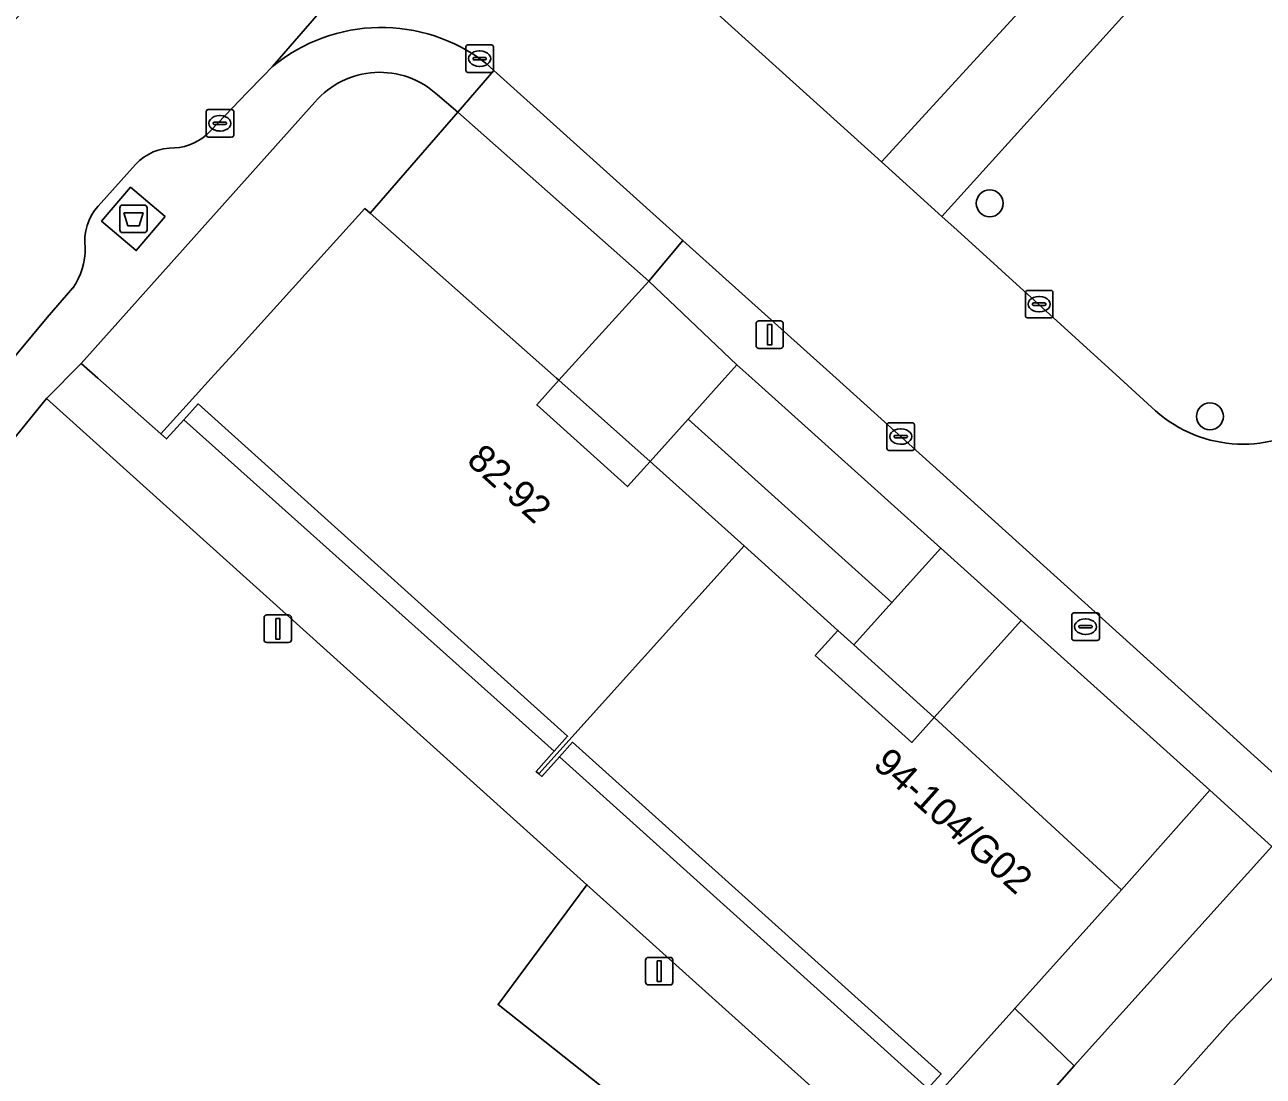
# Model space of a CAD drawing. Extents: x 160023 to 161302, y 384750 to 385707.
# Drawn here: x 160258.69 to 160303.7, y 385474.64 to 385512.85 of the extents above; entities that cross this region are included whole.
import ezdxf

# ---------------------------------------------------------------- set-up
doc = ezdxf.new("R2010")
doc.units = 0
for name, color, linetype in [('IMGEO_Afval_apart_plaats', 7, 'Continuous'), ('IMGEO_Boom', 7, 'Continuous'), ('IMGEO_Brandkraan', 7, 'Continuous'), ('IMGEO_Groenvoorziening', 7, 'Continuous'), ('IMGEO_Haag', 7, 'Continuous'), ('IMGEO_Kolk', 7, 'Continuous'), ('IMGEO_Lichtmast', 7, 'Continuous'), ('IMGEO_Pand', 7, 'Continuous'), ('IMGEO_Pand_nummerreeks', 7, 'Continuous'), ('IMGEO_Pand_overbouw', 7, 'Continuous'), ('IMGEO_Rijbaan_lokaal_gesloten', 7, 'Continuous'), ('IMGEO_Rijbaan_lokaal_open', 7, 'Continuous'), ('IMGEO_Voetpad_gesloten', 7, 'Continuous'), ('IMGEO_Voetpad_open', 7, 'Continuous')]:
    doc.layers.add(name, color=color, linetype=linetype)

msp = doc.modelspace()

# ---------------------------------------------------------------- linework, layer by layer
at = {"layer": 'IMGEO_Afval_apart_plaats'}
for p, q in [((160262.147, 385505.395), (160262.147, 385506.195)), ((160262.147, 385506.195), (160262.147, 385505.395)), ((160262.247, 385506.295), (160263.037, 385506.295)), ((160263.037, 385506.295), (160262.247, 385506.295)), ((160263.137, 385506.195), (160263.137, 385505.395)), ((160263.137, 385505.395), (160263.137, 385506.195)), ((160263.037, 385505.295), (160262.247, 385505.295)), ((160262.247, 385505.295), (160263.037, 385505.295))]:
    msp.add_line(p, q, dxfattribs=at)
msp.add_lwpolyline([(160262.29, 385506.009), (160262.994, 385506.009), (160262.845, 385505.539), (160262.439, 385505.539), (160262.29, 385506.009)], dxfattribs=at)
for centre, start, end in [((160262.247, 385506.195), 90, 180), ((160262.247, 385506.195), 90, 180), ((160263.037, 385506.195), 0, 90), ((160263.037, 385506.195), 360, 90), ((160262.247, 385505.395), 180, 270), ((160262.247, 385505.395), 180, 270), ((160263.037, 385505.395), 270, 0), ((160263.037, 385505.395), 270, 0)]:
    msp.add_arc(centre, 0.1, start, end, dxfattribs=at)
at = {"layer": 'IMGEO_Boom'}
for centre in [(160293.761, 385506.359), (160301.761, 385498.616)]:
    msp.add_circle(centre, 0.489, dxfattribs=at)
at = {"layer": 'IMGEO_Brandkraan'}
for p, q in [((160296.742, 385490.547), (160296.742, 385491.399)), ((160296.817, 385491.473), (160297.669, 385491.473)), ((160297.23, 385491.253), (160297.255, 385491.253)), ((160297.743, 385491.399), (160297.743, 385490.547)), ((160297.001, 385490.967), (160297.001, 385490.979)), ((160297.439, 385490.93), (160297.041, 385490.93)), ((160297.044, 385491.016), (160297.442, 385491.016)), ((160297.253, 385490.693), (160297.228, 385490.693)), ((160297.485, 385490.979), (160297.485, 385490.967)), ((160297.669, 385490.473), (160296.817, 385490.473))]:
    msp.add_line(p, q, dxfattribs=at)
for points in [[(160296.742, 385490.547), (160296.742, 385491.399)], [(160296.817, 385491.473), (160297.669, 385491.473)], [(160297.743, 385491.399), (160297.743, 385490.547)], [(160297.669, 385490.473), (160296.817, 385490.473)]]:
    msp.add_lwpolyline(points, dxfattribs=at)
for centre, radius, start, end in [((160296.819, 385491.397), 0.0765, 91.552, 178.448), ((160296.819, 385491.397), 0.0765, 91.552, 178.448), ((160297.667, 385491.397), 0.0765, 1.552, 88.448), ((160297.667, 385491.397), 0.0765, 1.552, 88.448), ((160297.041, 385490.976), 0.0403, 85.8775, 175.7526), ((160297.038, 385490.966), 0.0366, 178.938, 274.7102), ((160297.442, 385490.973), 0.043, 264.8664, 352.4533), ((160297.446, 385490.978), 0.0386, 1.7309, 96.639), ((160296.819, 385490.549), 0.0765, 181.552, 268.448), ((160296.819, 385490.549), 0.0765, 181.552, 268.448), ((160297.667, 385490.549), 0.0765, 271.552, 358.448), ((160297.667, 385490.549), 0.0765, 271.552, 358.448)]:
    msp.add_arc(centre, radius, start, end, dxfattribs=at)
for centre, major_axis, ratio, start_param, end_param in [((160297.229, 385490.973), (-0.387, 0.002), 0.722429, 4.712389, 7.853982), ((160297.254, 385490.973), (-0.39, 0.002), 0.717154, 1.570796, 4.712389)]:
    msp.add_ellipse(centre, major_axis=major_axis, ratio=ratio, start_param=start_param, end_param=end_param, dxfattribs=at)
at = {"layer": 'IMGEO_Groenvoorziening'}
for points in [[(160281.151, 385515.707), (160289.822, 385507.871), (160302.556, 385521.766), (160293.504, 385533.698), (160279.275, 385520.572)], [(160313.862, 385506.862), (160304.835, 385518.762), (160304.296, 385519.472), (160292.022, 385505.884), (160292.574, 385505.385), (160298.492, 385500), (160299.785, 385498.823)], [(160269.236, 385510.037), (160260.743, 385500.538), (160261.352, 385500), (160263.639, 385497.979), (160265.473, 385500), (160266.253, 385500.86), (160271.053, 385506.168), (160271.242, 385506.001), (160274.426, 385509.67), (160273.695, 385510.298)], [(160315.165, 385489.456), (160310.804, 385485.226), (160302.526, 385476.637), (160300.338, 385474.193), (160307.184, 385467.154), (160310.128, 385469.965), (160311.807, 385468.234), (160311.879, 385468.304), (160316.803, 385475.111), (160322.625, 385483.696)]]:
    msp.add_lwpolyline(points, dxfattribs=at)
for points in [[(160247.946, 385485.052), (160241.913, 385477.091), (160239.052, 385473.082), (160261.872, 385457.349), (160264.23, 385460.726), (160272.195, 385454.794), (160284.375, 385470.519), (160275.893, 385477.24), (160279.121, 385481.597), (160259.478, 385499.269)], [(160288.244, 385490.84), (160288.824, 385490.314), (160290.204, 385491.847), (160282.796, 385498.51), (160281.418, 385496.979), (160284.83, 385493.91)], [(160304.01, 385482.99), (160301.757, 385485.028), (160298.542, 385481.415), (160294.667, 385477.102), (160296.829, 385475.009)], [(160287.274, 385474.262), (160279.121, 385481.597), (160275.893, 385477.24), (160284.375, 385470.519)]]:
    msp.add_lwpolyline(points, close=True, dxfattribs=at)
for centre, radius, start, end in [((160271.591, 385508.018), 3.102, 47.3004, 139.3993), ((160302.963, 385502.363), 4.757, 228.0876, 307.2019)]:
    msp.add_arc(centre, radius, start, end, dxfattribs=at)
at = {"layer": 'IMGEO_Haag'}
msp.add_lwpolyline([(160269.236, 385510.037), (160260.743, 385500.538), (160261.352, 385500), (160263.639, 385497.979), (160265.473, 385500), (160266.253, 385500.86), (160271.053, 385506.168), (160271.242, 385506.001), (160274.426, 385509.67), (160273.695, 385510.298)], dxfattribs=at)
for points in [[(160288.244, 385490.84), (160288.824, 385490.314), (160290.204, 385491.847), (160282.796, 385498.51), (160281.418, 385496.979), (160284.83, 385493.91)], [(160287.274, 385474.262), (160279.121, 385481.597), (160275.893, 385477.24), (160284.375, 385470.519)]]:
    msp.add_lwpolyline(points, close=True, dxfattribs=at)
msp.add_arc((160271.591, 385508.018), 3.102, 47.3004, 139.3993, dxfattribs=at)
at = {"layer": 'IMGEO_Kolk'}
for p, q in [((160274.723, 385511.191), (160274.723, 385512.043)), ((160274.798, 385512.117), (160275.65, 385512.117)), ((160275.211, 385511.897), (160275.236, 385511.897)), ((160275.724, 385512.043), (160275.724, 385511.191)), ((160274.982, 385511.611), (160274.982, 385511.623)), ((160275.42, 385511.574), (160275.022, 385511.574)), ((160275.025, 385511.66), (160275.423, 385511.66)), ((160275.234, 385511.337), (160275.209, 385511.337)), ((160275.466, 385511.623), (160275.466, 385511.611)), ((160275.65, 385511.117), (160274.798, 385511.117)), ((160265.285, 385508.841), (160265.285, 385509.693)), ((160265.36, 385509.767), (160266.212, 385509.767)), ((160265.773, 385509.547), (160265.798, 385509.547)), ((160266.286, 385509.693), (160266.286, 385508.841)), ((160265.544, 385509.261), (160265.544, 385509.273)), ((160265.982, 385509.224), (160265.584, 385509.224)), ((160265.587, 385509.31), (160265.985, 385509.31)), ((160266.028, 385509.273), (160266.028, 385509.261)), ((160266.212, 385508.767), (160265.36, 385508.767)), ((160265.796, 385508.987), (160265.771, 385508.987)), ((160295.056, 385502.268), (160295.056, 385503.12)), ((160295.131, 385503.194), (160295.983, 385503.194)), ((160295.544, 385502.974), (160295.569, 385502.974)), ((160296.057, 385503.12), (160296.057, 385502.268)), ((160295.315, 385502.688), (160295.315, 385502.7)), ((160295.753, 385502.651), (160295.355, 385502.651)), ((160295.358, 385502.737), (160295.756, 385502.737)), ((160295.567, 385502.414), (160295.542, 385502.414)), ((160295.799, 385502.7), (160295.799, 385502.688)), ((160295.983, 385502.194), (160295.131, 385502.194)), ((160290.024, 385497.456), (160290.024, 385498.308)), ((160290.099, 385498.382), (160290.951, 385498.382)), ((160291.025, 385498.308), (160291.025, 385497.456)), ((160290.283, 385497.876), (160290.283, 385497.888)), ((160290.721, 385497.839), (160290.323, 385497.839)), ((160290.326, 385497.925), (160290.724, 385497.925)), ((160290.512, 385498.162), (160290.537, 385498.162)), ((160290.767, 385497.888), (160290.767, 385497.876)), ((160290.951, 385497.382), (160290.099, 385497.382)), ((160290.535, 385497.602), (160290.51, 385497.602))]:
    msp.add_line(p, q, dxfattribs=at)
for points in [[(160274.723, 385511.191), (160274.723, 385512.043)], [(160274.798, 385512.117), (160275.65, 385512.117)], [(160275.724, 385512.043), (160275.724, 385511.191)], [(160275.65, 385511.117), (160274.798, 385511.117)], [(160265.285, 385508.841), (160265.285, 385509.693)], [(160265.36, 385509.767), (160266.212, 385509.767)], [(160266.286, 385509.693), (160266.286, 385508.841)], [(160266.212, 385508.767), (160265.36, 385508.767)], [(160295.056, 385502.268), (160295.056, 385503.12)], [(160295.131, 385503.194), (160295.983, 385503.194)], [(160296.057, 385503.12), (160296.057, 385502.268)], [(160295.983, 385502.194), (160295.131, 385502.194)], [(160290.024, 385497.456), (160290.024, 385498.308)], [(160290.099, 385498.382), (160290.951, 385498.382)], [(160291.025, 385498.308), (160291.025, 385497.456)], [(160290.951, 385497.382), (160290.099, 385497.382)]]:
    msp.add_lwpolyline(points, dxfattribs=at)
for centre, radius, start, end in [((160274.8, 385512.041), 0.0765, 91.552, 178.448), ((160274.8, 385512.041), 0.0765, 91.552, 178.448), ((160275.648, 385512.041), 0.0765, 1.552, 88.448), ((160275.648, 385512.041), 0.0765, 1.552, 88.448), ((160275.022, 385511.62), 0.0403, 85.8775, 175.7526), ((160275.019, 385511.61), 0.0366, 178.938, 274.7102), ((160275.423, 385511.617), 0.043, 264.8664, 352.4533), ((160275.427, 385511.622), 0.0386, 1.7309, 96.639), ((160274.8, 385511.193), 0.0765, 181.552, 268.448), ((160274.8, 385511.193), 0.0765, 181.552, 268.448), ((160275.648, 385511.193), 0.0765, 271.552, 358.448), ((160275.648, 385511.193), 0.0765, 271.552, 358.448), ((160265.362, 385509.691), 0.0765, 91.552, 178.448), ((160265.362, 385509.691), 0.0765, 91.552, 178.448), ((160266.21, 385509.691), 0.0765, 1.552, 88.448), ((160266.21, 385509.691), 0.0765, 1.552, 88.448), ((160265.584, 385509.27), 0.0403, 85.8775, 175.7526), ((160265.581, 385509.26), 0.0366, 178.938, 274.7102), ((160265.985, 385509.267), 0.043, 264.8664, 352.4533), ((160265.989, 385509.272), 0.0386, 1.7309, 96.639), ((160265.362, 385508.843), 0.0765, 181.552, 268.448), ((160265.362, 385508.843), 0.0765, 181.552, 268.448), ((160266.21, 385508.843), 0.0765, 271.552, 358.448), ((160266.21, 385508.843), 0.0765, 271.552, 358.448), ((160295.133, 385503.118), 0.0765, 91.552, 178.448), ((160295.133, 385503.118), 0.0765, 91.552, 178.448), ((160295.981, 385503.118), 0.0765, 1.552, 88.448), ((160295.981, 385503.118), 0.0765, 1.552, 88.448), ((160295.355, 385502.697), 0.0403, 85.8775, 175.7526), ((160295.352, 385502.687), 0.0366, 178.938, 274.7102), ((160295.756, 385502.694), 0.043, 264.8664, 352.4533), ((160295.76, 385502.699), 0.0386, 1.7309, 96.639), ((160295.133, 385502.27), 0.0765, 181.552, 268.448), ((160295.133, 385502.27), 0.0765, 181.552, 268.448), ((160295.981, 385502.27), 0.0765, 271.552, 358.448), ((160295.981, 385502.27), 0.0765, 271.552, 358.448), ((160290.101, 385498.306), 0.0765, 91.552, 178.448), ((160290.101, 385498.306), 0.0765, 91.552, 178.448), ((160290.949, 385498.306), 0.0765, 1.552, 88.448), ((160290.949, 385498.306), 0.0765, 1.552, 88.448), ((160290.323, 385497.885), 0.0403, 85.8775, 175.7526), ((160290.32, 385497.875), 0.0366, 178.938, 274.7102), ((160290.724, 385497.882), 0.043, 264.8664, 352.4533), ((160290.728, 385497.887), 0.0386, 1.7309, 96.639), ((160290.101, 385497.458), 0.0765, 181.552, 268.448), ((160290.101, 385497.458), 0.0765, 181.552, 268.448), ((160290.949, 385497.458), 0.0765, 271.552, 358.448), ((160290.949, 385497.458), 0.0765, 271.552, 358.448)]:
    msp.add_arc(centre, radius, start, end, dxfattribs=at)
for centre, major_axis, ratio, start_param, end_param in [((160275.21, 385511.617), (-0.387, 0.002), 0.722429, 4.712389, 7.853982), ((160275.235, 385511.617), (-0.39, 0.002), 0.717154, 1.570796, 4.712389), ((160265.772, 385509.267), (-0.387, 0.002), 0.722429, 4.712389, 7.853982), ((160265.797, 385509.267), (-0.39, 0.002), 0.717154, 1.570796, 4.712389), ((160295.543, 385502.694), (-0.387, 0.002), 0.722429, 4.712389, 7.853982), ((160295.568, 385502.694), (-0.39, 0.002), 0.717154, 1.570796, 4.712389), ((160290.511, 385497.882), (-0.387, 0.002), 0.722429, 4.712389, 7.853982), ((160290.536, 385497.882), (-0.39, 0.002), 0.717154, 1.570796, 4.712389)]:
    msp.add_ellipse(centre, major_axis=major_axis, ratio=ratio, start_param=start_param, end_param=end_param, dxfattribs=at)
at = {"layer": 'IMGEO_Lichtmast'}
for p, q in [((160285.266, 385501.186), (160285.266, 385501.986)), ((160285.266, 385501.986), (160285.266, 385501.186)), ((160285.366, 385502.086), (160286.156, 385502.086)), ((160286.156, 385502.086), (160285.366, 385502.086)), ((160286.256, 385501.986), (160286.256, 385501.186)), ((160286.256, 385501.186), (160286.256, 385501.986)), ((160286.156, 385501.086), (160285.366, 385501.086)), ((160285.366, 385501.086), (160286.156, 385501.086)), ((160267.391, 385490.499), (160267.391, 385491.299)), ((160267.391, 385491.299), (160267.391, 385490.499)), ((160267.491, 385491.399), (160268.281, 385491.399)), ((160268.281, 385491.399), (160267.491, 385491.399)), ((160268.381, 385491.299), (160268.381, 385490.499)), ((160268.381, 385490.499), (160268.381, 385491.299)), ((160268.281, 385490.399), (160267.491, 385490.399)), ((160267.491, 385490.399), (160268.281, 385490.399)), ((160281.355, 385478.954), (160282.145, 385478.954)), ((160282.145, 385478.954), (160281.355, 385478.954)), ((160281.255, 385478.054), (160281.255, 385478.854)), ((160281.255, 385478.854), (160281.255, 385478.054)), ((160282.245, 385478.854), (160282.245, 385478.054)), ((160282.245, 385478.054), (160282.245, 385478.854)), ((160282.145, 385477.954), (160281.355, 385477.954)), ((160281.355, 385477.954), (160282.145, 385477.954))]:
    msp.add_line(p, q, dxfattribs=at)
for points in [[(160285.686, 385501.961), (160285.836, 385501.961), (160285.836, 385501.211), (160285.686, 385501.211), (160285.686, 385501.961)], [(160267.811, 385491.274), (160267.961, 385491.274), (160267.961, 385490.524), (160267.811, 385490.524), (160267.811, 385491.274)], [(160281.675, 385478.829), (160281.825, 385478.829), (160281.825, 385478.079), (160281.675, 385478.079), (160281.675, 385478.829)]]:
    msp.add_lwpolyline(points, dxfattribs=at)
for centre, start, end in [((160285.366, 385501.986), 90, 180), ((160285.366, 385501.986), 90, 180), ((160286.156, 385501.986), 0, 90), ((160286.156, 385501.986), 360, 90), ((160285.366, 385501.186), 180, 270), ((160285.366, 385501.186), 180, 270), ((160286.156, 385501.186), 270, 0), ((160286.156, 385501.186), 270, 0), ((160267.491, 385491.299), 90, 180), ((160267.491, 385491.299), 90, 180), ((160268.281, 385491.299), 0, 90), ((160268.281, 385491.299), 360, 90), ((160267.491, 385490.499), 180, 270), ((160267.491, 385490.499), 180, 270), ((160268.281, 385490.499), 270, 0), ((160268.281, 385490.499), 270, 0), ((160281.355, 385478.854), 90, 180), ((160281.355, 385478.854), 90, 180), ((160282.145, 385478.854), 0, 90), ((160282.145, 385478.854), 360, 90), ((160281.355, 385478.054), 180, 270), ((160281.355, 385478.054), 180, 270), ((160282.145, 385478.054), 270, 0), ((160282.145, 385478.054), 270, 0)]:
    msp.add_arc(centre, 0.1, start, end, dxfattribs=at)
at = {"layer": 'IMGEO_Pand'}
for points in [[(160278.019, 385500), (160271.242, 385506.001), (160271.053, 385506.168), (160266.253, 385500.86), (160265.473, 385500), (160263.639, 385497.979), (160263.845, 385497.794), (160264.474, 385498.493), (160264.992, 385499.068), (160278.421, 385486.989), (160277.935, 385486.449), (160277.276, 385485.716), (160277.378, 385485.624), (160284.83, 385493.91), (160281.418, 385496.979), (160280.596, 385496.065), (160277.297, 385499.032), (160278.101, 385499.927)], [(160291.737, 385487.671), (160290.925, 385486.768), (160287.418, 385489.921), (160288.244, 385490.84), (160284.83, 385493.91), (160277.378, 385485.624), (160277.48, 385485.532), (160278.124, 385486.248), (160278.599, 385486.776), (160291.994, 385474.728), (160291.512, 385474.192), (160290.82, 385473.422), (160291.13, 385473.164), (160294.667, 385477.102), (160298.542, 385481.415), (160298.399, 385481.539)]]:
    msp.add_lwpolyline(points, close=True, dxfattribs=at)
at = {"layer": 'IMGEO_Pand_overbouw'}
for points in [[(160281.418, 385496.979), (160278.101, 385499.927), (160277.297, 385499.032), (160280.596, 385496.065)], [(160288.244, 385490.84), (160287.418, 385489.921), (160290.925, 385486.768), (160291.737, 385487.671), (160288.824, 385490.314)]]:
    msp.add_lwpolyline(points, close=True, dxfattribs=at)
at = {"layer": 'IMGEO_Rijbaan_lokaal_gesloten'}
for points in [[(160304.092, 385545.334), (160300.344, 385552.499), (160291.885, 385545.659), (160288.7, 385542.916), (160285.809, 385540.411), (160279.303, 385534.434), (160275.83, 385531.18), (160271.879, 385527.296), (160268.358, 385523.682), (160265.394, 385520.689), (160260.496, 385515.395), (160257.374, 385512.002), (160253.982, 385508.078), (160251.855, 385505.703), (160257.909, 385500.281), (160259.512, 385502.208), (160260.438, 385503.282)], [(160265.437, 385508.997), (160266.78, 385510.387), (160267.352, 385510.975), (160267.693, 385511.326), (160271.374, 385515.581), (160278.148, 385522.454), (160280.673, 385524.661), (160280.966, 385524.963), (160281.346, 385525.353), (160284.609, 385528.316)], [(160261.36, 385506.261), (160262.718, 385507.771)]]:
    msp.add_lwpolyline(points, dxfattribs=at)
for centre, radius, start, end in [((160264.035, 385510.246), 1.878, 273.0594, 318.297), ((160264.084, 385506.519), 1.852, 88.4069, 137.4916), ((160262.762, 385504.997), 1.887, 137.962, 187.6146), ((160258.459, 385504.696), 2.433, 324.4449, 1.1903)]:
    msp.add_arc(centre, radius, start, end, dxfattribs=at)
at = {"layer": 'IMGEO_Rijbaan_lokaal_open'}
for points in [[(160280.673, 385524.661), (160278.148, 385522.454), (160271.374, 385515.581), (160267.693, 385511.326)], [(160292.574, 385505.385), (160292.022, 385505.884), (160289.822, 385507.871), (160281.151, 385515.707)], [(160275.452, 385511.45), (160275.738, 385511.192), (160282.611, 385505.002), (160284.169, 385503.599), (160288.181, 385500), (160305.504, 385484.357), (160307.938, 385486.782)], [(160299.785, 385498.823), (160298.492, 385500), (160292.574, 385505.385)]]:
    msp.add_lwpolyline(points, dxfattribs=at)
for points in [[(160278.101, 385499.927), (160281.366, 385503.525), (160274.426, 385509.67), (160271.242, 385506.001), (160278.019, 385500)], [(160294.906, 385491.192), (160291.737, 385487.671), (160298.399, 385481.539), (160298.542, 385481.415), (160301.757, 385485.028)]]:
    msp.add_lwpolyline(points, close=True, dxfattribs=at)
for centre, radius, start, end in [((160271.65, 385506.539), 6.211, 52.2521, 129.5791), ((160302.963, 385502.363), 4.757, 228.0876, 307.2019)]:
    msp.add_arc(centre, radius, start, end, dxfattribs=at)
at = {"layer": 'IMGEO_Voetpad_gesloten'}
msp.add_lwpolyline([(160263.797, 385505.875), (160262.538, 385506.948), (160261.487, 385505.715), (160262.746, 385504.642)], close=True, dxfattribs=at)
at = {"layer": 'IMGEO_Voetpad_open'}
for points in [[(160304.296, 385519.472), (160302.556, 385521.766), (160289.822, 385507.871), (160292.022, 385505.884)], [(160275.738, 385511.192), (160274.426, 385509.67), (160281.366, 385503.525), (160282.611, 385505.002)], [(160263.797, 385505.875), (160262.746, 385504.642), (160261.487, 385505.715), (160262.538, 385506.948)], [(160288.181, 385500), (160284.169, 385503.599), (160282.611, 385505.002), (160281.366, 385503.525), (160284.573, 385500.485), (160285.112, 385500), (160291.981, 385493.822), (160294.906, 385491.192), (160301.757, 385485.028), (160304.01, 385482.99), (160305.504, 385484.357)], [(160281.366, 385503.525), (160278.101, 385499.927), (160281.418, 385496.979), (160282.796, 385498.51), (160284.137, 385500), (160284.573, 385500.485)], [(160277.935, 385486.449), (160264.474, 385498.493), (160263.845, 385497.794), (160263.639, 385497.979), (160261.352, 385500), (160260.743, 385500.538), (160259.478, 385499.269), (160279.121, 385481.597), (160287.274, 385474.262), (160288.742, 385472.941), (160292.233, 385469.8), (160296.829, 385475.009), (160294.667, 385477.102), (160291.13, 385473.164), (160290.82, 385473.422), (160291.512, 385474.192), (160278.124, 385486.248), (160277.48, 385485.532), (160277.378, 385485.624), (160277.276, 385485.716)], [(160284.573, 385500.485), (160284.137, 385500), (160282.796, 385498.51), (160290.204, 385491.847), (160291.981, 385493.822), (160285.112, 385500)], [(160281.418, 385496.979), (160278.101, 385499.927), (160277.297, 385499.032), (160280.596, 385496.065)], [(160277.935, 385486.449), (160278.421, 385486.989), (160264.992, 385499.068), (160264.474, 385498.493)], [(160291.981, 385493.822), (160290.204, 385491.847), (160288.824, 385490.314), (160291.737, 385487.671), (160294.906, 385491.192)], [(160291.737, 385487.671), (160288.824, 385490.314), (160288.244, 385490.84), (160287.418, 385489.921), (160290.925, 385486.768)], [(160291.512, 385474.192), (160291.994, 385474.728), (160278.599, 385486.776), (160278.124, 385486.248)]]:
    msp.add_lwpolyline(points, close=True, dxfattribs=at)
for points in [[(160267.693, 385511.326), (160267.352, 385510.975), (160266.78, 385510.387), (160265.437, 385508.997)], [(160273.695, 385510.298), (160274.426, 385509.67), (160275.738, 385511.192), (160275.452, 385511.45)], [(160228.195, 385457.713), (160230.848, 385461.137), (160235.356, 385467.921), (160236.031, 385468.863), (160237.65, 385471.198), (160239.052, 385473.082), (160241.913, 385477.091), (160247.946, 385485.052), (160259.478, 385499.269), (160260.743, 385500.538), (160269.236, 385510.037)], [(160262.718, 385507.771), (160261.36, 385506.261)], [(160260.438, 385503.282), (160259.512, 385502.208), (160257.909, 385500.281), (160257.671, 385500), (160255.619, 385497.612), (160253.44, 385495.078), (160250.916, 385491.949), (160247.794, 385488.099), (160244.901, 385484.43), (160242.277, 385480.991), (160239.425, 385477.191), (160235.977, 385472.44), (160232.212, 385466.918), (160229.113, 385462.275)], [(160304.01, 385482.99), (160296.829, 385475.009), (160292.233, 385469.8), (160287.65, 385464.374), (160282.292, 385457.626), (160275.268, 385448.113), (160271.492, 385442.901), (160265.008, 385432.96), (160267.454, 385431.191), (160273.955, 385441.161), (160274.602, 385442.154), (160276.972, 385445.448), (160280.444, 385450.272), (160283.323, 385453.889), (160284.334, 385455.16), (160292.621, 385465.573), (160298.326, 385471.945), (160300.338, 385474.193), (160302.526, 385476.637), (160310.804, 385485.226)]]:
    msp.add_lwpolyline(points, dxfattribs=at)
for centre, radius, start, end in [((160271.65, 385506.539), 6.211, 52.2521, 129.5791), ((160271.591, 385508.018), 3.102, 47.3004, 139.3993), ((160264.035, 385510.246), 1.878, 273.0594, 318.297), ((160264.084, 385506.519), 1.852, 88.4069, 137.4916), ((160262.762, 385504.997), 1.887, 137.962, 187.6146), ((160258.459, 385504.696), 2.433, 324.4449, 1.1903)]:
    msp.add_arc(centre, radius, start, end, dxfattribs=at)

# ---------------------------------------------------------------- texts
at = {"layer": 'IMGEO_Pand_nummerreeks'}
for s, rotation, p in [('82-92', 318.0329, (160274.707, 385496.95)), ('94-104/G02', 318.1225, (160289.479, 385485.905))]:
    msp.add_text(s, height=1, rotation=rotation, dxfattribs=at).set_placement(p)

doc.saveas('drawing.dxf')
